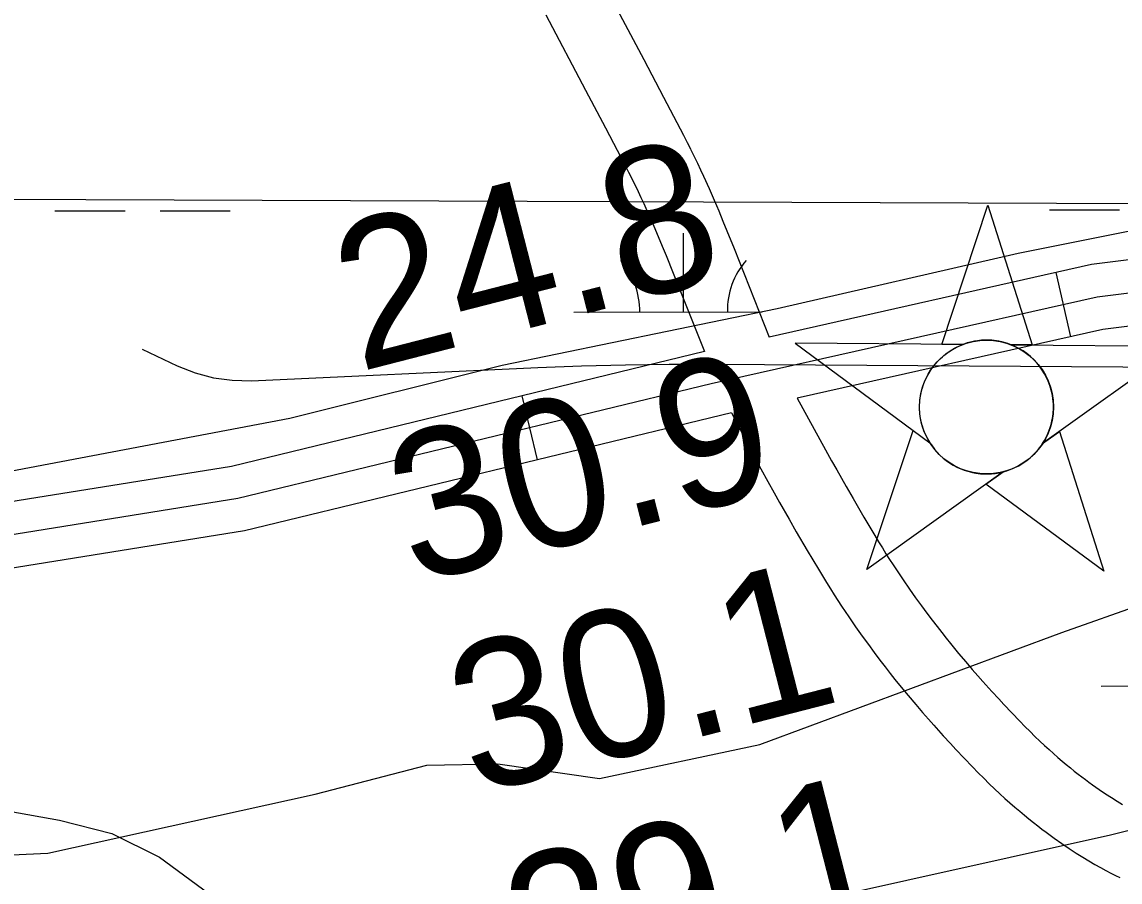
# Model space of a CAD drawing. Extents: x 3297753 to 3335611, y 652252 to 677623.
# Drawn here: x 3321245 to 3321746, y 662763 to 663156 of the extents above; entities that cross this region are included whole.
import ezdxf

# ---------------------------------------------------------------- set-up
doc = ezdxf.new("R2010")
doc.units = 0
for name, color, linetype in [('V-CHAN-NAID', 7, 'Continuous'), ('V-RIVR-RANG', 7, 'Continuous'), ('V-ROAD-CNTR', 7, 'Continuous'), ('V-SITE-VEGE', 7, 'Continuous'), ('V-TOPO-BNDY', 7, 'Continuous'), ('V-TOPO-MAJR', 7, 'Continuous'), ('V-WETL-SWMP', 7, 'Continuous')]:
    doc.layers.add(name, color=color, linetype=linetype)

msp = doc.modelspace()

# ---------------------------------------------------------------- linework, layer by layer
at = {"layer": 'V-CHAN-NAID'}
for points in [[(3321674.27, 663008.63), (3321664.69, 663008.7), (3321685.81, 663072.18), (3321706.04, 663008.41), (3321696.45, 663008.47), (3321694.87, 663009.05), (3321692.78, 663009.67), (3321690.74, 663010.12), (3321688.7, 663010.43), (3321687.53, 663010.54), (3321686, 663010.63), (3321684.28, 663010.62), (3321682.91, 663010.55), (3321681, 663010.35), (3321679.64, 663010.13), (3321677.85, 663009.75), (3321676.32, 663009.33), (3321675.29, 663009)], [(3321674.27, 663008.63), (3321597.78, 663009.17), (3321659.35, 662963.77), (3321658.23, 662965.68), (3321657.42, 662967.31), (3321656.6, 662969.28), (3321655.9, 662971.33), (3321655.54, 662972.66), (3321655.18, 662974.28), (3321654.93, 662975.73), (3321654.75, 662977.32), (3321654.64, 662979.06), (3321654.62, 662980.64), (3321654.73, 662982.72), (3321654.91, 662984.33), (3321655.31, 662986.54), (3321655.79, 662988.46), (3321656.39, 662990.35), (3321657.04, 662992.03), (3321657.77, 662993.61), (3321658.59, 662995.15), (3321659.65, 662996.89), (3321660.68, 662998.36), (3321661.68, 662999.62), (3321662.68, 663000.77), (3321663.99, 663002.11), (3321665.04, 663003.07), (3321666.76, 663004.47), (3321667.97, 663005.34), (3321669.66, 663006.41), (3321671.39, 663007.35), (3321672.83, 663008.04)], [(3321696.45, 663008.47), (3321772.94, 663007.93), (3321710.74, 662963.41), (3321711.65, 662964.9), (3321712.63, 662966.74), (3321713.34, 662968.33), (3321714.08, 662970.28), (3321714.63, 662972.07), (3321715.02, 662973.71), (3321715.39, 662975.72), (3321715.57, 662977.29), (3321715.7, 662979.5), (3321715.67, 662981.56), (3321715.48, 662983.78), (3321715.21, 662985.54), (3321714.72, 662987.77), (3321714.08, 662989.91), (3321713.33, 662991.89), (3321712.68, 662993.33), (3321711.68, 662995.25), (3321710.61, 662996.97), (3321709.4, 662998.67), (3321708.14, 663000.21), (3321706.87, 663001.58), (3321705.23, 663003.11), (3321703.49, 663004.52), (3321701.81, 663005.7), (3321699.92, 663006.83), (3321698.45, 663007.59)], [(3321692.71, 662950.5), (3321630.5, 662905.98), (3321651.63, 662969.46), (3321659.35, 662963.77), (3321659.98, 662962.81), (3321661.37, 662960.95), (3321662.58, 662959.53), (3321664.04, 662958.03), (3321665.43, 662956.78), (3321666.89, 662955.62), (3321668.29, 662954.64), (3321669.97, 662953.6), (3321671.68, 662952.69), (3321673.47, 662951.88), (3321674.92, 662951.32), (3321676.55, 662950.79), (3321678.77, 662950.23), (3321680.31, 662949.94), (3321682.33, 662949.69), (3321683.87, 662949.58), (3321685.73, 662949.56), (3321687.42, 662949.64), (3321689.13, 662949.81), (3321691.03, 662950.13)], [(3321710.74, 662963.41), (3321718.53, 662968.99), (3321738.76, 662905.21), (3321684.91, 662944.92), (3321692.71, 662950.5), (3321694.37, 662950.98), (3321695.98, 662951.54), (3321698.14, 662952.45), (3321699.88, 662953.34), (3321701.74, 662954.45), (3321703.48, 662955.66), (3321705.04, 662956.91), (3321706.32, 662958.08), (3321707.71, 662959.5), (3321708.91, 662960.9), (3321710.03, 662962.37)]]:
    msp.add_lwpolyline(points, close=True, dxfattribs=at)
msp.add_circle((3321685.16, 662980.1), 30.54, dxfattribs=at)
at = {"layer": 'V-ROAD-CNTR'}
for p, q in [((3321723.56, 663012.2), (3321716.98, 663041.47)), ((3321480.22, 662956.03), (3321473.15, 662985.19))]:
    msp.add_line(p, q, dxfattribs=at)
for points in [[(3323743.08, 663307.03), (3323356.19, 663515.19), (3323293.55, 663545.56), (3323259.12, 663552.78), (3323221.44, 663545.79), (3323207.94, 663542.14), (3323157.22, 663522.85), (3322825.41, 663309.03), (3322681.52, 663221.06), (3322617.23, 663184.96), (3322588.78, 663172.35), (3322561.83, 663167.1), (3322531.4, 663163.36), (3322261.09, 663131.03), (3322070.17, 663087.06), (3321733.03, 663045.08), (3321586.02, 663012.03)], [(3323734.88, 663294.41), (3323349.36, 663501.83), (3323288.66, 663531.26), (3323258.94, 663537.5), (3323224.77, 663531.15), (3323212.57, 663527.86), (3323164.03, 663509.39), (3322833.39, 663296.32), (3322689.11, 663208.12), (3322623.96, 663171.53), (3322593.31, 663157.95), (3322564.18, 663152.27), (3322533.21, 663148.47), (3322263.67, 663116.23), (3322072.78, 663072.27), (3321735.61, 663030.29), (3321559.49, 662990.68), (3321343.47, 662938.32), (3321114.41, 662901.54), (3320962.28, 662866.04), (3320759.74, 662819.92), (3320672.55, 662798.73), (3320379.83, 662676.12), (3320176.31, 662607.03)], [(3321510.56, 663173), (3321528.68, 663138.62), (3321537.74, 663121.42), (3321546.8, 663104.17), (3321548.53, 663100.84), (3321550.14, 663097.63)], [(3321484.02, 663158.99), (3321502.14, 663124.63), (3321511.19, 663107.45), (3321520.2, 663090.3), (3321521.81, 663087.19), (3321523.35, 663084.13)], [(3322592.31, 663142.47), (3322566.53, 663137.45), (3322535.01, 663133.58), (3322266.25, 663101.44), (3322075.4, 663057.48), (3321738.19, 663015.49), (3321598.78, 662984.14)], [(3321550.21, 663097.5), (3321551.74, 663094.39), (3321553.22, 663091.3), (3321554.63, 663088.31), (3321555.98, 663085.39), (3321558.5, 663079.79), (3321560.81, 663074.5), (3321562.92, 663069.54), (3321564.86, 663064.9), (3321566.65, 663060.54), (3321569.94, 663052.41), (3321586.02, 663012.03)], [(3321523.29, 663084.26), (3321524.76, 663081.27), (3321526.13, 663078.42), (3321527.44, 663075.64), (3321528.68, 663072.95), (3321531.07, 663067.63), (3321533.26, 663062.62), (3321535.28, 663057.89), (3321537.14, 663053.42), (3321538.87, 663049.21), (3321542.09, 663041.24), (3321556.38, 663005.37)], [(3321556.38, 663005.37), (3321340.51, 662953.03), (3321111.51, 662916.26), (3320958.91, 662880.66), (3320756.3, 662834.52), (3320667.85, 662813.02), (3320374.51, 662690.16), (3320171.41, 662621.2), (3319953.15, 662544.28), (3319733.81, 662483.21), (3319290.66, 662363.43), (3318975.13, 662239.44), (3318437.84, 662017.6), (3318018.8, 661848.59)], [(3321598.78, 662984.14), (3321611.66, 662960.52), (3321614.37, 662955.63), (3321616.76, 662951.38), (3321621.03, 662943.9), (3321624.26, 662938.31), (3321629.2, 662929.89), (3321634.18, 662921.49), (3321635.92, 662918.59), (3321637.61, 662915.83), (3321639.27, 662913.17), (3321640.89, 662910.61), (3321642.48, 662908.14), (3321644.02, 662905.8), (3321647.08, 662901.22), (3321649.99, 662897), (3321652.77, 662893.07), (3321655.42, 662889.43), (3321657.93, 662886.03), (3321660.32, 662882.87), (3321662.59, 662879.92), (3321664.75, 662877.17), (3321666.79, 662874.6), (3321668.72, 662872.21), (3321672.42, 662867.71), (3321675.7, 662863.81), (3321678.62, 662860.41), (3321681.21, 662857.45), (3321683.49, 662854.87), (3321687.59, 662850.33), (3321690.7, 662846.94), (3321693.05, 662844.42), (3321696.65, 662840.6), (3321700.29, 662836.8), (3321702.68, 662834.36), (3321705, 662832.04), (3321707.26, 662829.83), (3321709.46, 662827.72), (3321711.61, 662825.71), (3321713.71, 662823.79), (3321715.75, 662821.97), (3321717.74, 662820.23), (3321719.68, 662818.57), (3321721.57, 662816.99), (3321723.41, 662815.48), (3321725.2, 662814.04), (3321726.94, 662812.67), (3321728.64, 662811.36), (3321730.29, 662810.12), (3321731.91, 662808.92), (3321733.45, 662807.81), (3321736.54, 662805.64), (3321739.43, 662803.69), (3321742.17, 662801.91), (3321744.76, 662800.3), (3321747.2, 662798.83)], [(3321568.73, 662977.49), (3321346.43, 662923.6), (3321117.31, 662886.81), (3320965.64, 662851.42), (3320763.17, 662805.32), (3320677.25, 662784.43), (3320385.14, 662662.08), (3320181.21, 662592.85), (3319962.17, 662515.65), (3319741.75, 662454.28), (3319300.09, 662334.9), (3318986.34, 662211.61), (3318449.18, 661989.82), (3318047.95, 661827.99), (3317754.12, 661711.39), (3317613.9, 661664.2), (3317371.32, 661555.92)], [(3321568.73, 662977.49), (3321578.66, 662958.52), (3321582.21, 662951.86), (3321585.37, 662946.06), (3321588.17, 662941.01), (3321590.66, 662936.59), (3321595.02, 662928.95), (3321598.34, 662923.21), (3321603.35, 662914.66), (3321608.41, 662906.12), (3321610.26, 662903.04), (3321612.09, 662900.06), (3321613.87, 662897.2), (3321615.61, 662894.45), (3321617.32, 662891.8), (3321619.01, 662889.22), (3321622.27, 662884.35), (3321625.4, 662879.82), (3321628.38, 662875.6), (3321631.22, 662871.69), (3321633.91, 662868.05), (3321636.47, 662864.67), (3321638.9, 662861.52), (3321641.2, 662858.58), (3321643.38, 662855.84), (3321645.46, 662853.26), (3321649.36, 662848.52), (3321652.85, 662844.38), (3321655.94, 662840.78), (3321658.68, 662837.64), (3321661.12, 662834.89), (3321665.39, 662830.14), (3321668.66, 662826.58), (3321671.16, 662823.9), (3321674.91, 662819.92), (3321678.74, 662815.93), (3321681.34, 662813.27), (3321683.9, 662810.71), (3321686.4, 662808.26), (3321688.85, 662805.92), (3321691.24, 662803.68), (3321693.58, 662801.54), (3321695.87, 662799.5), (3321698.11, 662797.54), (3321700.29, 662795.67), (3321702.42, 662793.89), (3321704.51, 662792.18), (3321706.54, 662790.54), (3321708.53, 662788.98), (3321710.47, 662787.49), (3321712.36, 662786.07), (3321714.21, 662784.7), (3321716.03, 662783.38), (3321719.53, 662780.93), (3321722.88, 662778.67), (3321726.05, 662776.61), (3321729.06, 662774.73), (3321731.92, 662773), (3321734.63, 662771.43), (3321737.18, 662770), (3321739.6, 662768.68), (3321741.89, 662767.48), (3321744.05, 662766.38), (3321746.01, 662765.41)]]:
    msp.add_lwpolyline(points, dxfattribs=at)
at = {"layer": 'V-SITE-VEGE'}
for p, q in [((3321820.35, 663074.2), (3321699.53, 663050.1)), ((3321699.53, 663050.1), (3321589.66, 663024.91)), ((3321589.66, 663024.91), (3321464.05, 662998.98)), ((3321464.05, 662998.98), (3321367.12, 662974.91)), ((3321367.12, 662974.91), (3321197.75, 662942.84))]:
    msp.add_line(p, q, dxfattribs=at)
msp.add_lwpolyline([(3320774.26, 662743.88), (3320811.95, 662757.99), (3320854.9, 662777.16), (3320887.72, 662790.67), (3320985.56, 662814.4), (3321016.74, 662816.78), (3321055.82, 662815.1), (3321110.47, 662807.32), (3321168.17, 662801.15), (3321239.02, 662795.77), (3321262.1, 662791.69), (3321285.98, 662785.57), (3321307.63, 662774.81), (3321330.28, 662758.17), (3321352.54, 662747.6), (3321370.75, 662745.75)], dxfattribs=at)
at = {"layer": 'V-TOPO-BNDY'}
msp.add_line((3316940.98, 663091.7), (3324715.94, 663061.38), dxfattribs=at)
at = {"layer": 'V-TOPO-MAJR'}
for points in [[(3321299.74, 663006.54), (3321315.8, 662998.92), (3321323.97, 662995.76), (3321332.3, 662993.44), (3321340.88, 662992.36), (3321349.63, 662992.11), (3321480.38, 662998.09), (3321500.36, 662998.84), (3321520.34, 662999.39), (3321540.33, 662999.63), (3321560.33, 662999.65), (3322167.96, 662995.71)], [(3322194.81, 662939.3), (3322047.19, 662879.75), (3321972.2, 662851.63), (3321896.43, 662826.01), (3321819.49, 662804.15), (3321741.78, 662784.79), (3321603.05, 662753.85), (3321594.1, 662751.9), (3321585.14, 662749.99), (3321576.16, 662748.17), (3321567.18, 662746.39), (3321534.62, 662740.11), (3321509.34, 662735.27), (3320796.77, 662720.3), (3320775.35, 662714.59), (3320754.06, 662708.46), (3320732.96, 662701.72), (3320059.42, 662371.61)]]:
    msp.add_lwpolyline(points, dxfattribs=at)
at = {"layer": 'V-WETL-SWMP'}
for p, q in [((3321259.97, 663069.58), (3321291.97, 663069.61)), ((3321307.97, 663069.63), (3321339.97, 663069.66)), ((3321820.35, 663074.2), (3321699.53, 663050.1)), ((3321713.88, 663070.04), (3321745.88, 663070.07)), ((3321546.86, 663023.44), (3321546.83, 663059.44)), ((3321699.53, 663050.1), (3321589.65, 663024.91)), ((3321589.65, 663024.91), (3321464.05, 662998.98)), ((3321496.86, 663023.39), (3321582.73, 663023.48)), ((3321464.05, 662998.98), (3321367.12, 662974.91)), ((3321367.12, 662974.91), (3321197.75, 662942.84)), ((3321719.54, 662877.24), (3321810.35, 662909.3)), ((3321581.73, 662826.21), (3321719.54, 662877.24)), ((3321737.51, 662852.82), (3321837.51, 662852.92)), ((3321508.49, 662810.63), (3321581.73, 662826.21)), ((3321378.77, 662803.52), (3321429.7, 662816.69)), ((3321429.7, 662816.69), (3321462.12, 662817.33)), ((3321462.12, 662817.33), (3321508.49, 662810.63)), ((3321256.69, 662776.52), (3321378.77, 662803.52)), ((3321214.25, 662774.71), (3321256.69, 662776.52))]:
    msp.add_line(p, q, dxfattribs=at)
for centre, start, end in [((3321491.62, 663023.86), 359.2865, 40.8301), ((3321602.11, 663023.97), 139.2865, 180.8301)]:
    msp.add_arc(centre, 35.25, start, end, dxfattribs=at)

# ---------------------------------------------------------------- texts
at = {"layer": 'V-RIVR-RANG'}
for s, p in [('24.8', (3321398.62, 662996.04)), ('30.9', (3321423.47, 662899.17)), ('30.1', (3321451.12, 662803.03)), ('29.1', (3321476.22, 662706.23))]:
    msp.add_text(s, height=67, rotation=14.3983, dxfattribs=at).set_placement(p)

doc.saveas('drawing.dxf')
